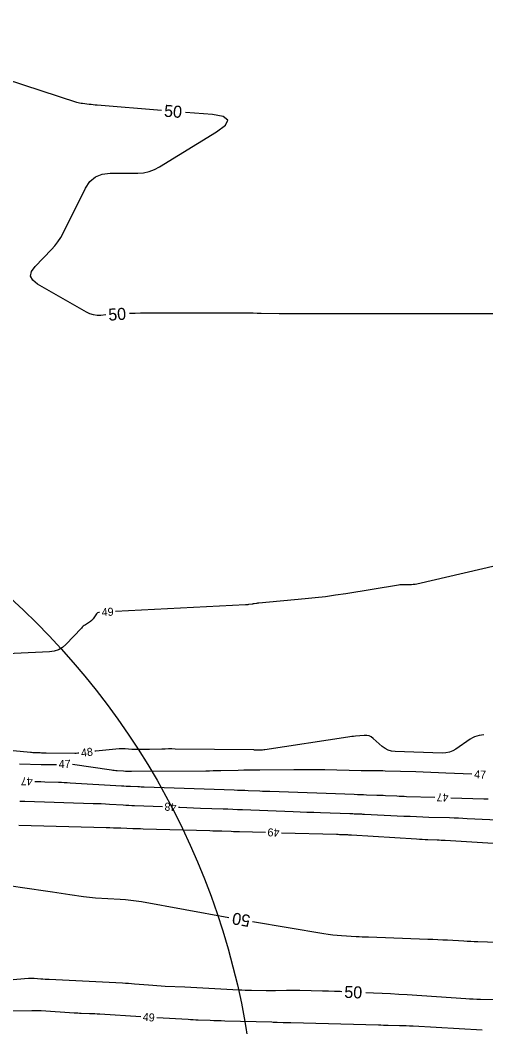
# Model space of a CAD drawing. Extents: x 2384780 to 2405861, y 547869 to 573706.
# Drawn here: x 2393621.7 to 2393738.1, y 552612.6 to 552864.2 of the extents above; entities that cross this region are included whole.
import ezdxf

# ---------------------------------------------------------------- set-up
doc = ezdxf.new("R2010")
doc.units = 0
for name, color, linetype in [('Old_Level_60', 7, 'Continuous'), ('Old_Level_61', 7, 'Continuous'), ('Old_Level_63', 7, 'Continuous')]:
    doc.layers.add(name, color=color, linetype=linetype)

msp = doc.modelspace()

# ---------------------------------------------------------------- linework, layer by layer
at = {"layer": 'Old_Level_60'}
for points in [[(2393744.56325, 552728.735), (2393720.9, 552723.25825), (2393720.4485, 552723.16775), (2393719.994, 552723.10425), (2393719.53675, 552723.068), (2393719.07625, 552723.05875), (2393717.5675, 552723.073), (2393717.24475, 552723.069), (2393716.923, 552723.0515), (2393716.6025, 552723.02), (2393716.28275, 552722.97475), (2393703.11275, 552720.824), (2393700.58725, 552720.43425), (2393698.05625, 552720.08925), (2393695.5195, 552719.78875), (2393692.97725, 552719.533), (2393681.4245, 552718.473), (2393681.26225, 552718.457), (2393681.1, 552718.43825), (2393680.93825, 552718.4175), (2393680.7765, 552718.394), (2393680.24925, 552718.31375), (2393680.13625, 552718.2965), (2393680.0235, 552718.2795), (2393679.9105, 552718.26225), (2393679.7975, 552718.245), (2393678.85375, 552718.10125), (2393678.65125, 552718.073), (2393678.44825, 552718.05), (2393678.2445, 552718.032), (2393678.0405, 552718.01925), (2393645.58825, 552716.38575)], [(2393641.59475, 552716.1715), (2393641.38525, 552716.13825), (2393641.093, 552716.01525), (2393640.8415, 552715.82175), (2393640.631, 552715.5585), (2393640.00975, 552714.58325), (2393639.867, 552714.3835), (2393639.70575, 552714.203), (2393639.52525, 552714.041), (2393639.326, 552713.898), (2393638.0455, 552713.078), (2393637.77725, 552712.89475), (2393637.5215, 552712.6965), (2393637.2785, 552712.48275), (2393637.04775, 552712.25425), (2393633.17675, 552708.1775), (2393632.3005, 552707.40625), (2393631.33075, 552706.83975), (2393630.2675, 552706.47775), (2393629.11075, 552706.3205), (2393609.61475, 552705.43)], [(2393737.64725, 552685.5925), (2393736.47675, 552685.3925), (2393735.8825, 552685.258), (2393735.313, 552685.0625), (2393734.7685, 552684.80575), (2393734.249, 552684.48775), (2393730.654, 552682.01625), (2393729.86325, 552681.5565), (2393729.03125, 552681.23625), (2393728.1585, 552681.0555), (2393727.2445, 552681.01425), (2393715.4775, 552681.374), (2393714.58225, 552681.47575), (2393713.74575, 552681.725), (2393712.9685, 552682.12175), (2393712.25, 552682.66575), (2393709.9995, 552684.68325), (2393709.497, 552685.054), (2393708.95375, 552685.302), (2393708.36975, 552685.42725), (2393707.74525, 552685.4295), (2393705.55475, 552685.2285), (2393705.08575, 552685.182), (2393704.61775, 552685.1285), (2393704.1505, 552685.068), (2393703.684, 552685.0005), (2393682.88175, 552681.8335), (2393682.6105, 552681.798), (2393682.33825, 552681.7735), (2393682.06525, 552681.76), (2393681.7915, 552681.758), (2393680.896, 552681.76925), (2393680.704, 552681.7715), (2393680.512, 552681.774), (2393680.32025, 552681.77625), (2393680.12825, 552681.77875), (2393660.5275, 552682.02425), (2393659.68175, 552682.031), (2393658.836, 552682.0295), (2393657.99025, 552682.02), (2393657.1445, 552682.00275), (2393654.078, 552681.925), (2393653.63825, 552681.915), (2393653.19825, 552681.90675), (2393652.7585, 552681.90075), (2393652.3185, 552681.89675), (2393650.8815, 552681.88675), (2393650.57375, 552681.88775), (2393650.266, 552681.89475), (2393649.9585, 552681.908), (2393649.65125, 552681.92725), (2393647.96925, 552682.04975), (2393647.609, 552682.06825), (2393647.24875, 552682.07175), (2393646.88875, 552682.06025), (2393646.529, 552682.0335), (2393640.6225, 552681.46925), (2393640.42125, 552681.44925)], [(2393636.44975, 552680.975), (2393636.11825, 552680.9495), (2393635.753, 552680.93425), (2393635.387, 552680.9315), (2393628.283, 552681.0005), (2393627.89175, 552681.00525), (2393627.5005, 552681.012), (2393627.10925, 552681.02075), (2393626.718, 552681.0315), (2393625.44, 552681.06975), (2393625.16625, 552681.08025), (2393624.893, 552681.09475), (2393624.61975, 552681.11375), (2393624.34675, 552681.137), (2393619.97, 552681.54325)], [(2393630.8195, 552678.057), (2393630.72975, 552678.05), (2393630.45125, 552678.03825), (2393630.172, 552678.03625), (2393628.4725, 552678.05275), (2393628.1085, 552678.05725), (2393627.74425, 552678.0635), (2393627.38025, 552678.07175), (2393627.016, 552678.08175), (2393621.545, 552678.24575)], [(2393734.65375, 552675.74075), (2393728.15225, 552676.0095), (2393726.2665, 552676.085), (2393724.38075, 552676.1555), (2393722.49475, 552676.221), (2393720.6085, 552676.2815), (2393713.00575, 552676.51525), (2393712.40575, 552676.531), (2393711.806, 552676.5415), (2393711.206, 552676.5465), (2393710.606, 552676.546), (2393708.64575, 552676.536), (2393708.22575, 552676.5355), (2393707.80575, 552676.538), (2393707.38575, 552676.544), (2393706.96575, 552676.553), (2393697.92125, 552676.78125), (2393695.98325, 552676.822), (2393694.04475, 552676.8465), (2393692.1065, 552676.85475), (2393690.16775, 552676.847), (2393681.642, 552676.77625), (2393680.299, 552676.76225), (2393678.956, 552676.74275), (2393677.61325, 552676.71725), (2393676.27075, 552676.686), (2393671.88475, 552676.575), (2393670.945, 552676.5535), (2393670.005, 552676.536), (2393669.065, 552676.523), (2393668.12475, 552676.5145), (2393649.55925, 552676.38675), (2393649.0645, 552676.38825), (2393648.57, 552676.3995), (2393648.07575, 552676.42075), (2393647.58175, 552676.45175), (2393645.969, 552676.569), (2393645.62375, 552676.5975), (2393645.27925, 552676.632), (2393644.9355, 552676.673), (2393644.59225, 552676.72025), (2393634.795, 552678.161)], [(2393625.45125, 552673.90325), (2393625.94175, 552673.89125), (2393626.9175, 552673.865), (2393627.89325, 552673.836), (2393631.31075, 552673.73), (2393632.043, 552673.70475), (2393632.775, 552673.674), (2393633.50675, 552673.63775), (2393634.23825, 552673.59625), (2393647.08125, 552672.82125), (2393647.64675, 552672.78875), (2393648.21225, 552672.759), (2393648.778, 552672.73225), (2393649.344, 552672.7085), (2393651.19275, 552672.63575), (2393651.589, 552672.6205), (2393651.98525, 552672.6055), (2393652.3815, 552672.591), (2393652.77775, 552672.577), (2393675.192, 552671.79775), (2393676.08525, 552671.76625), (2393676.97875, 552671.7335), (2393677.87225, 552671.7), (2393678.7655, 552671.6655), (2393681.68375, 552671.551), (2393682.309, 552671.52675), (2393682.93425, 552671.50325), (2393683.55975, 552671.4805), (2393684.185, 552671.45825), (2393705.265, 552670.72075), (2393706.03575, 552670.69375), (2393706.8065, 552670.66675), (2393707.577, 552670.63975), (2393708.34775, 552670.613), (2393710.86525, 552670.52475), (2393711.40475, 552670.505), (2393711.944, 552670.48325), (2393712.4835, 552670.45975), (2393713.0225, 552670.4345), (2393715.8795, 552670.29525), (2393716.492, 552670.26675), (2393717.10425, 552670.24125), (2393717.71675, 552670.218), (2393718.3295, 552670.19775), (2393725.37, 552669.98025)], [(2393729.368, 552669.85675), (2393737.5955, 552669.60275), (2393738.68925, 552669.5665)], [(2393621.64425, 552669.00625), (2393621.97175, 552668.99925), (2393622.29925, 552668.99125), (2393622.6265, 552668.9825), (2393622.954, 552668.97275), (2393639.955, 552668.44575), (2393640.9875, 552668.41), (2393642.0195, 552668.3665), (2393643.05125, 552668.31575), (2393644.08275, 552668.25725), (2393647.4515, 552668.054), (2393648.1735, 552668.01225), (2393648.8955, 552667.9745), (2393649.618, 552667.94025), (2393650.3405, 552667.91), (2393657.28875, 552667.6365)], [(2393661.28575, 552667.48), (2393661.64475, 552667.466), (2393663.3725, 552667.401), (2393665.1005, 552667.338), (2393666.82825, 552667.277), (2393672.473, 552667.08075), (2393673.6825, 552667.038), (2393674.892, 552666.99375), (2393676.1015, 552666.9485), (2393677.31075, 552666.90175), (2393689.9855, 552666.4045), (2393691.70175, 552666.33825), (2393693.418, 552666.2735), (2393695.1345, 552666.21075), (2393696.851, 552666.14975), (2393704.12275, 552665.8955), (2393704.492, 552665.8825), (2393704.8615, 552665.8695), (2393705.231, 552665.85675), (2393705.6005, 552665.84375), (2393706.80725, 552665.8015), (2393707.06575, 552665.792), (2393707.32425, 552665.7815), (2393707.583, 552665.77025), (2393707.84125, 552665.75825), (2393717.61325, 552665.28225), (2393719.1915, 552665.20875), (2393720.77025, 552665.1425), (2393722.34925, 552665.083), (2393723.9285, 552665.03075), (2393729.088, 552664.8715), (2393730.1935, 552664.83475), (2393731.299, 552664.793), (2393732.404, 552664.74625), (2393733.50875, 552664.69425), (2393748.56475, 552663.952)], [(2393621.379, 552663.0035), (2393643.20025, 552662.40725), (2393644.1225, 552662.38125), (2393645.045, 552662.354), (2393645.96725, 552662.325), (2393646.88975, 552662.29475), (2393649.9025, 552662.19325), (2393650.548, 552662.172), (2393651.19375, 552662.1515), (2393651.8395, 552662.132), (2393652.48525, 552662.11325), (2393669.175, 552661.63975), (2393669.9095, 552661.6185), (2393670.64375, 552661.59625), (2393671.37825, 552661.573), (2393672.1125, 552661.54875), (2393674.51125, 552661.46775), (2393675.02525, 552661.45075), (2393675.53925, 552661.4345), (2393676.05325, 552661.419), (2393676.5675, 552661.40425), (2393683.07225, 552661.2225)], [(2393687.07075, 552661.11075), (2393700.8505, 552660.72575), (2393701.22025, 552660.71475), (2393701.59025, 552660.70225), (2393701.96, 552660.6885), (2393702.32975, 552660.6735), (2393703.5375, 552660.62225), (2393703.79625, 552660.6105), (2393704.055, 552660.59775), (2393704.31375, 552660.5835), (2393704.57225, 552660.56825), (2393720.81075, 552659.5645), (2393721.52275, 552659.52225), (2393722.235, 552659.48325), (2393722.9475, 552659.448), (2393723.66025, 552659.41625), (2393725.9885, 552659.318), (2393726.48725, 552659.29575), (2393726.986, 552659.2715), (2393727.48475, 552659.24475), (2393727.98325, 552659.216), (2393749.289, 552657.93525)], [(2393651.88325, 552615.117), (2393641.651, 552615.746), (2393641.014, 552615.78325), (2393640.3765, 552615.817), (2393639.739, 552615.847), (2393639.10125, 552615.87325), (2393637.01775, 552615.95325), (2393636.57125, 552615.97175), (2393636.125, 552615.99325), (2393635.679, 552616.01725), (2393635.233, 552616.044), (2393626.98675, 552616.56475), (2393626.75575, 552616.5775), (2393626.5245, 552616.58625), (2393626.29325, 552616.5915), (2393626.062, 552616.593), (2393625.306, 552616.5915), (2393625.144, 552616.59125), (2393624.98225, 552616.59075), (2393624.82025, 552616.5905), (2393624.65825, 552616.59), (2393601.13775, 552616.52375)], [(2393737.2535, 552611.74), (2393719.9505, 552612.744), (2393719.095, 552612.7895), (2393718.23925, 552612.82725), (2393717.383, 552612.85675), (2393716.52675, 552612.87825), (2393713.7285, 552612.9355), (2393713.129, 552612.948), (2393712.5295, 552612.96175), (2393711.93, 552612.976), (2393711.3305, 552612.99125), (2393689.41925, 552613.5635), (2393688.9425, 552613.57675), (2393688.4655, 552613.59125), (2393687.98875, 552613.60725), (2393687.512, 552613.62475), (2393685.9545, 552613.68375), (2393685.621, 552613.696), (2393685.287, 552613.70725), (2393684.95325, 552613.7175), (2393684.6195, 552613.72675), (2393672.9275, 552614.033), (2393672.01125, 552614.05825), (2393671.095, 552614.08625), (2393670.179, 552614.11675), (2393669.263, 552614.15025), (2393666.271, 552614.26325), (2393665.62975, 552614.2895), (2393664.989, 552614.31925), (2393664.34825, 552614.353), (2393663.70775, 552614.3905), (2393655.87575, 552614.87175)]]:
    msp.add_lwpolyline(points, dxfattribs=at)
at = {"layer": 'Old_Level_61'}
for points in [[(2393657.1095, 552841.604), (2393641.0245, 552842.906), (2393640.5125, 552842.95), (2393640.001, 552842.99925), (2393639.49, 552843.0535), (2393638.9795, 552843.11275), (2393637.313, 552843.31475), (2393636.9575, 552843.3665), (2393636.606, 552843.4355), (2393636.25825, 552843.52125), (2393635.9145, 552843.62425), (2393604.47475, 552853.8595), (2393602.223, 552854.50375), (2393599.9425, 552854.9795), (2393597.63325, 552855.287), (2393595.29525, 552855.426), (2393587.611, 552855.60525), (2393585.97675, 552855.70925), (2393584.36725, 552855.9445), (2393582.78225, 552856.3105), (2393581.222, 552856.808), (2393566.3665, 552862.2095), (2393563.168, 552863.31425), (2393560.41625, 552864.1655)], [(2393643.1185, 552790.48125), (2393641.9095, 552790.395), (2393640.97025, 552790.395), (2393640.06175, 552790.5305), (2393639.18425, 552790.80175), (2393638.33775, 552791.20875), (2393626.08925, 552798.2055), (2393624.87225, 552799.153), (2393624.363, 552800.2005), (2393624.5615, 552801.34825), (2393625.4675, 552802.596), (2393629.58275, 552806.83625), (2393630.42525, 552807.773), (2393631.189, 552808.7655), (2393631.874, 552809.81375), (2393632.4805, 552810.918), (2393638.10975, 552822.15725), (2393639.2005, 552823.80825), (2393640.58275, 552824.9875), (2393642.256, 552825.69525), (2393644.22075, 552825.931), (2393651.1145, 552825.931), (2393652.56425, 552826.02775), (2393653.95925, 552826.31825), (2393655.2995, 552826.80225), (2393656.585, 552827.47975), (2393670.82175, 552836.244), (2393673.04475, 552837.92325), (2393673.61225, 552839.2055), (2393672.52475, 552840.0905), (2393669.7815, 552840.578), (2393663.09, 552841.11975)], [(2393749.10475, 552790.74325), (2393748.70225, 552790.74325), (2393728.64775, 552790.751), (2393724.35025, 552790.75225), (2393720.05275, 552790.753), (2393715.7555, 552790.75325), (2393711.458, 552790.753), (2393692.025, 552790.75075), (2393690.63725, 552790.7535), (2393689.24975, 552790.76225), (2393687.86225, 552790.77675), (2393686.47475, 552790.79725), (2393681.9425, 552790.874), (2393680.97125, 552790.8885), (2393680, 552790.89875), (2393679.02875, 552790.90475), (2393678.05725, 552790.907), (2393651.828, 552790.907), (2393650.461, 552790.89475), (2393649.10625, 552790.8585)], [(2393619.597, 552647.80775), (2393621.78675, 552647.5085), (2393629.863, 552646.302), (2393630.92825, 552646.143), (2393631.9935, 552645.985), (2393633.059, 552645.8275), (2393634.1245, 552645.6705), (2393637.60525, 552645.1595), (2393638.352, 552645.05825), (2393639.1005, 552644.974), (2393639.8505, 552644.90675), (2393640.6025, 552644.8565), (2393646.778, 552644.51275), (2393648.099, 552644.41875), (2393649.415, 552644.284), (2393650.72625, 552644.1085), (2393652.03275, 552643.89225), (2393673.91375, 552639.9225)], [(2393679.82075, 552638.894), (2393697.667, 552635.90275), (2393698.76275, 552635.73425), (2393699.862, 552635.59625), (2393700.96475, 552635.488), (2393702.07075, 552635.41025), (2393705.689, 552635.205), (2393706.4645, 552635.163), (2393707.24025, 552635.12525), (2393708.016, 552635.09175), (2393708.79225, 552635.062), (2393723.6245, 552634.53625), (2393724.86575, 552634.489), (2393726.107, 552634.4345), (2393727.34775, 552634.37325), (2393728.58825, 552634.305), (2393732.64, 552634.07075), (2393733.5085, 552634.023), (2393734.377, 552633.98025), (2393735.24575, 552633.94225), (2393736.115, 552633.909), (2393753.26725, 552633.30375)], [(2393702.1385, 552621.38525), (2393701.75375, 552621.4015), (2393700.28325, 552621.4565), (2393698.81225, 552621.50425), (2393697.34125, 552621.54475), (2393691.66425, 552621.68775), (2393690.82325, 552621.70325), (2393689.9825, 552621.70675), (2393689.1415, 552621.69875), (2393688.30075, 552621.67925), (2393685.55425, 552621.596), (2393684.9655, 552621.582), (2393684.377, 552621.576), (2393683.7885, 552621.5775), (2393683.19975, 552621.587), (2393679.5255, 552621.6705), (2393678.7385, 552621.69125), (2393677.9515, 552621.71775), (2393677.16475, 552621.75), (2393676.378, 552621.78775), (2393668.89275, 552622.17525), (2393667.3955, 552622.252), (2393665.8985, 552622.32775), (2393664.401, 552622.40225), (2393662.90375, 552622.47525), (2393658.0125, 552622.7125), (2393656.96475, 552622.76825), (2393655.9175, 552622.83425), (2393654.871, 552622.9105), (2393653.82525, 552622.997), (2393650.33575, 552623.30225), (2393649.58775, 552623.364), (2393648.83925, 552623.4185), (2393648.09, 552623.4655), (2393647.3405, 552623.505), (2393628.98775, 552624.386), (2393628.47225, 552624.4125), (2393627.95725, 552624.44275), (2393627.44225, 552624.47675), (2393626.9275, 552624.51425), (2393625.24675, 552624.64325), (2393624.8865, 552624.664), (2393624.52625, 552624.67075), (2393624.16625, 552624.66325), (2393623.806, 552624.642), (2393617.0405, 552624.111)], [(2393741.00025, 552619.3295), (2393736.78, 552619.42375), (2393735.876, 552619.449), (2393734.97225, 552619.48425), (2393734.069, 552619.5295), (2393733.16625, 552619.58475), (2393718.4815, 552620.56525), (2393716.3835, 552620.6995), (2393714.28475, 552620.82225), (2393712.18525, 552620.93325), (2393710.08525, 552621.033), (2393708.13275, 552621.12025)]]:
    msp.add_lwpolyline(points, dxfattribs=at)
at = {"layer": 'Old_Level_63'}
msp.add_circle((2393492.91434, 552580.66252), 187.93516, dxfattribs=at)

# ---------------------------------------------------------------- texts
at = {"layer": 'Old_Level_60'}
for s, rotation, p in [('49', 3.0730944, (2393642.16625, 552715.2075)), ('48', 6.8083222, (2393637.05975, 552680.051)), ('47', 1.4989583, (2393631.39925, 552677.25275)), ('47', 178.7897889, (2393624.9055, 552674.9165)), ('47', 357.6331583, (2393735.179, 552674.71825)), ('47', 178.2308194, (2393728.83225, 552670.874)), ('48', 177.7574194, (2393660.829, 552668.49825)), ('49', 178.3990444, (2393686.57925, 552662.125)), ('49', 356.4833944, (2393652.3405, 552614.087))]:
    msp.add_text(s, height=2, rotation=rotation, dxfattribs=at).set_placement(p)
at = {"layer": 'Old_Level_61'}
for rotation, p in [(355.3718611, (2393657.6245, 552840.05725)), (3.6062083, (2393643.848, 552789.04875)), (170.1230944, (2393679.4465, 552640.4635)), (357.4679639, (2393702.70975, 552619.85975))]:
    msp.add_text('50', height=3, rotation=rotation, dxfattribs=at).set_placement(p)

doc.saveas('drawing.dxf')
